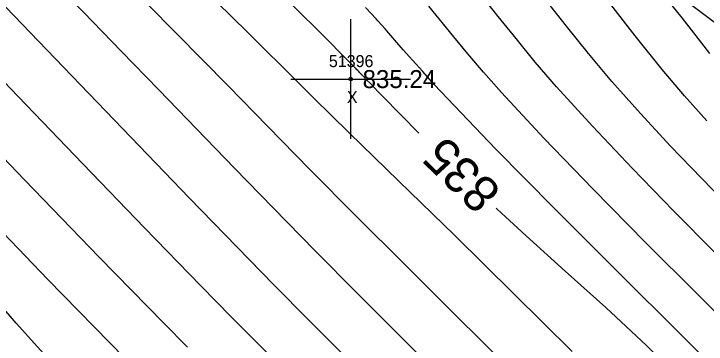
# Model space of a CAD drawing. Extents: x 1378535 to 1380697, y 997729 to 1000024.
# Drawn here: x 1380164.2 to 1380222, y 998393.8 to 998421.4 of the extents above; entities that cross this region are included whole.
import ezdxf

# ---------------------------------------------------------------- set-up
doc = ezdxf.new("R2010")
doc.units = 0
for name, color, linetype in [('RD_DTM_BkLn2', 7, 'Continuous'), ('RD_DTM_Major1', 7, 'Continuous'), ('RD_DTM_Major1_Lbl', 7, 'Continuous'), ('RD_DTM_Minor1', 7, 'Continuous'), ('RD_EX_Misc', 7, 'Continuous'), ('RD_EX_Misc_txCode', 7, 'Continuous'), ('RD_EX_Road', 7, 'Continuous'), ('RD_EX_TX_Misc_ELEV', 7, 'Continuous'), ('RD_SMD_Locator', 7, 'Continuous')]:
    doc.layers.add(name, color=color, linetype=linetype)

msp = doc.modelspace()

# ---------------------------------------------------------------- linework, layer by layer
at = {"layer": 'RD_DTM_BkLn2'}
msp.add_lwpolyline([(1380252.918, 998398.067), (1380204.142, 998434.59), (1380151.218, 998475.61), (1380095.777, 998523.128), (1380059.674, 998564.774), (1380017.136, 998611.833), (1379979.819, 998653.892), (1379930.027, 998698.097), (1379888.044, 998739.788), (1379855.325, 998772.813)], dxfattribs=at)
at = {"layer": 'RD_DTM_Major1'}
for points in [[(1380191.325, 998387.302), (1380191.279, 998387.345), (1380189.11, 998389.409), (1380186.944, 998391.516), (1380184.715, 998393.728), (1380182.355, 998396.106), (1380179.798, 998398.711), (1380175.089, 998403.547), (1380169.915, 998408.9), (1380164.523, 998414.506), (1380159.159, 998420.106), (1380154.072, 998425.439), (1380149.508, 998430.243), (1380147.248, 998432.632), (1380145.21, 998434.797), (1380143.373, 998436.761), (1380141.714, 998438.552), (1380140.211, 998440.195), (1380138.842, 998441.715), (1380137.882, 998442.793), (1380136.962, 998443.808), (1380136.059, 998444.751), (1380135.148, 998445.616), (1380134.206, 998446.393)], [(1380197.994, 998411.458), (1380196.484, 998412.983), (1380194.939, 998414.568), (1380194.61, 998414.907), (1380194.29, 998415.239), (1380193.976, 998415.564), (1380193.665, 998415.886), (1380193.355, 998416.206), (1380193.044, 998416.527), (1380192.973, 998416.6), (1380192.902, 998416.673), (1380192.831, 998416.746), (1380192.76, 998416.82), (1380192.688, 998416.893), (1380192.615, 998416.967), (1380192.188, 998417.404), (1380191.741, 998417.858), (1380191.269, 998418.335), (1380190.767, 998418.841), (1380190.229, 998419.38), (1380189.649, 998419.959), (1380186.141, 998423.44)], [(1380222.069, 998412.475), (1380220.193, 998414.577), (1380218.318, 998416.776), (1380216.065, 998419.568), (1380213.845, 998422.442)], [(1380249.44, 998318.497), (1380249.032, 998319.786), (1380245.537, 998331.5), (1380241.796, 998344.021), (1380237.915, 998356.374), (1380234.001, 998367.587), (1380230.161, 998376.689), (1380229.538, 998377.928), (1380228.915, 998379.094), (1380228.286, 998380.199), (1380227.645, 998381.255), (1380226.988, 998382.274), (1380226.309, 998383.267), (1380223.479, 998386.935), (1380220.351, 998390.42), (1380217.031, 998393.739), (1380213.624, 998396.909), (1380210.237, 998399.948), (1380206.973, 998402.873), (1380204.544, 998405.109), (1380204.455, 998405.193)]]:
    msp.add_lwpolyline(points, dxfattribs=at)
at = {"layer": 'RD_DTM_Minor1'}
for points in [[(1380191.687, 998392.975), (1380188.835, 998395.824), (1380185.889, 998398.806), (1380182.817, 998401.945), (1380178.815, 998406.064), (1380174.658, 998410.366), (1380170.43, 998414.755), (1380166.215, 998419.139), (1380162.096, 998423.423), (1380158.157, 998427.513), (1380155.336, 998430.437), (1380152.672, 998433.206), (1380150.17, 998435.828), (1380147.837, 998438.314), (1380145.677, 998440.674), (1380143.697, 998442.916), (1380142.318, 998444.532), (1380141.01, 998446.065), (1380139.735, 998447.496), (1380138.459, 998448.804), (1380137.147, 998449.968), (1380135.762, 998450.967), (1380134.55, 998451.653)], [(1380210.814, 998393.221), (1380205.921, 998398.082), (1380200.996, 998402.903), (1380196.319, 998407.45), (1380192.17, 998411.489), (1380190.667, 998412.963), (1380189.257, 998414.351), (1380187.897, 998415.696), (1380186.543, 998417.038), (1380185.149, 998418.419), (1380183.673, 998419.881), (1380179.81, 998423.694), (1380175.479, 998427.978), (1380170.898, 998432.55), (1380166.284, 998437.227), (1380161.854, 998441.823)], [(1380178.668, 998393.59), (1380176.682, 998395.594), (1380171.284, 998401.113), (1380165.042, 998407.566), (1380158.42, 998414.465), (1380151.882, 998421.32), (1380145.894, 998427.643), (1380140.92, 998432.942), (1380139.358, 998434.624), (1380137.991, 998436.101), (1380136.796, 998437.397), (1380135.746, 998438.534), (1380134.817, 998439.536)], [(1380207.694, 998354.479), (1380205.271, 998358.958), (1380201.826, 998364.019), (1380197.87, 998368.85), (1380193.598, 998373.433), (1380189.208, 998377.749), (1380184.896, 998381.779), (1380180.857, 998385.504), (1380179.651, 998386.631), (1380178.468, 998387.751), (1380177.28, 998388.89), (1380176.063, 998390.073), (1380174.789, 998391.328), (1380173.434, 998392.679), (1380167.002, 998399.234), (1380159.502, 998407.031), (1380151.62, 998415.317), (1380144.042, 998423.335), (1380137.455, 998430.332), (1380132.545, 998435.554)], [(1380205.285, 998392.083), (1380201.087, 998396.246), (1380196.851, 998400.457), (1380192.737, 998404.567), (1380188.903, 998408.425), (1380186.515, 998410.848), (1380184.265, 998413.142), (1380182.088, 998415.366), (1380179.921, 998417.576), (1380177.697, 998419.83), (1380175.353, 998422.188), (1380171.791, 998425.734), (1380167.994, 998429.514), (1380164.093, 998433.443)], [(1380203.795, 998352.637), (1380201.645, 998356.4), (1380198.132, 998361.382), (1380194.056, 998366.279), (1380189.701, 998370.951), (1380185.355, 998375.257), (1380181.305, 998379.055), (1380177.837, 998382.203), (1380175.919, 998383.933), (1380175.069, 998384.703), (1380174.27, 998385.432), (1380173.504, 998386.137), (1380172.756, 998386.834), (1380171.592, 998387.94), (1380170.389, 998389.12), (1380169.105, 998390.425), (1380167.699, 998391.907), (1380166.131, 998393.616), (1380164.36, 998395.604), (1380159.388, 998401.348), (1380153.432, 998408.196), (1380146.814, 998415.483), (1380139.86, 998422.544), (1380132.894, 998428.713)], [(1380199.873, 998391.099), (1380196.398, 998394.533), (1380192.868, 998398.063), (1380189.327, 998401.638), (1380185.822, 998405.208), (1380182.592, 998408.524), (1380179.413, 998411.804), (1380176.265, 998415.06), (1380173.128, 998418.304), (1380169.98, 998421.548), (1380166.803, 998424.805), (1380163.556, 998428.11)], [(1380222.754, 998401.466), (1380219.283, 998404.974), (1380215.812, 998408.535), (1380212.499, 998412.025), (1380209.506, 998415.322), (1380207.726, 998417.391), (1380206.118, 998419.34), (1380204.634, 998421.194), (1380203.227, 998422.977)], [(1380224.259, 998404.976), (1380221.639, 998407.666), (1380219.035, 998410.377), (1380216.512, 998413.083), (1380214.133, 998415.756), (1380212.17, 998418.092), (1380210.324, 998420.394), (1380208.547, 998422.676)], [(1380222.302, 998418.11), (1380221.156, 998419.586), (1380219.999, 998421.075), (1380218.815, 998422.562)], [(1380224.679, 998389.873), (1380219.917, 998394.618), (1380214.641, 998399.866), (1380209.317, 998405.189), (1380204.411, 998410.158), (1380200.389, 998414.343), (1380199.29, 998415.527), (1380198.326, 998416.587), (1380197.472, 998417.544), (1380196.703, 998418.417), (1380195.997, 998419.225), (1380195.328, 998419.988), (1380195.179, 998420.156), (1380194.883, 998420.489), (1380194.587, 998420.82), (1380194.438, 998420.986), (1380193.551, 998421.953)], [(1380225.344, 998393.962), (1380221.302, 998397.976), (1380216.943, 998402.336), (1380212.561, 998406.778), (1380208.45, 998411.04), (1380204.907, 998414.86), (1380203.415, 998416.546), (1380202.102, 998418.081), (1380200.927, 998419.492), (1380198.833, 998422.052)]]:
    msp.add_lwpolyline(points, dxfattribs=at)
at = {"layer": 'RD_EX_Misc'}
for p, q in [((1380192.305, 998410.966), (1380192.305, 998420.966)), ((1380187.305, 998415.966), (1380197.305, 998415.966))]:
    msp.add_line(p, q, dxfattribs=at)
at = {"layer": 'RD_EX_Road'}
for points in [[(1380571.276, 997900.848), (1380553.838, 997963.229), (1380535.074, 998018.791), (1380510.809, 998079.184), (1380486.363, 998133.158), (1380458.393, 998185.941), (1380428.109, 998238.221), (1380392.689, 998291.143), (1380357.52, 998337.623), (1380319.367, 998385.164), (1380279.255, 998428.684), (1380239.596, 998468.129), (1380183.367, 998518.832)], [(1380551.892, 997897.33), (1380534.244, 997958.196), (1380514.831, 998013.467), (1380491.083, 998070.746), (1380467.518, 998124.397), (1380439.882, 998176.529), (1380409.174, 998228.123), (1380375.886, 998278.447), (1380340.748, 998326.222), (1380303.332, 998371.138), (1380263.981, 998413.97), (1380224.662, 998452.644), (1380168.713, 998504.787)]]:
    msp.add_spline(points, degree=3, dxfattribs=at)
at = {"layer": 'RD_SMD_Locator'}
msp.add_circle((1380192.305, 998415.966), 0.15, dxfattribs=at)

# ---------------------------------------------------------------- texts
at = {"layer": 'RD_DTM_Major1_Lbl'}
msp.add_text('835', height=3, rotation=135.8828, dxfattribs=at).set_placement((1380205.008, 998406.696))
at = {"layer": 'RD_EX_Misc_txCode'}
for s, p in [('51396', (1380190.486, 998416.966)), ('X', (1380191.99, 998413.966))]:
    msp.add_text(s, height=1, dxfattribs=at).set_placement(p)
at = {"layer": 'RD_EX_TX_Misc_ELEV'}
msp.add_text('835.24', height=1.5, dxfattribs=at).set_placement((1380193.305, 998415.216))

doc.saveas('drawing.dxf')
